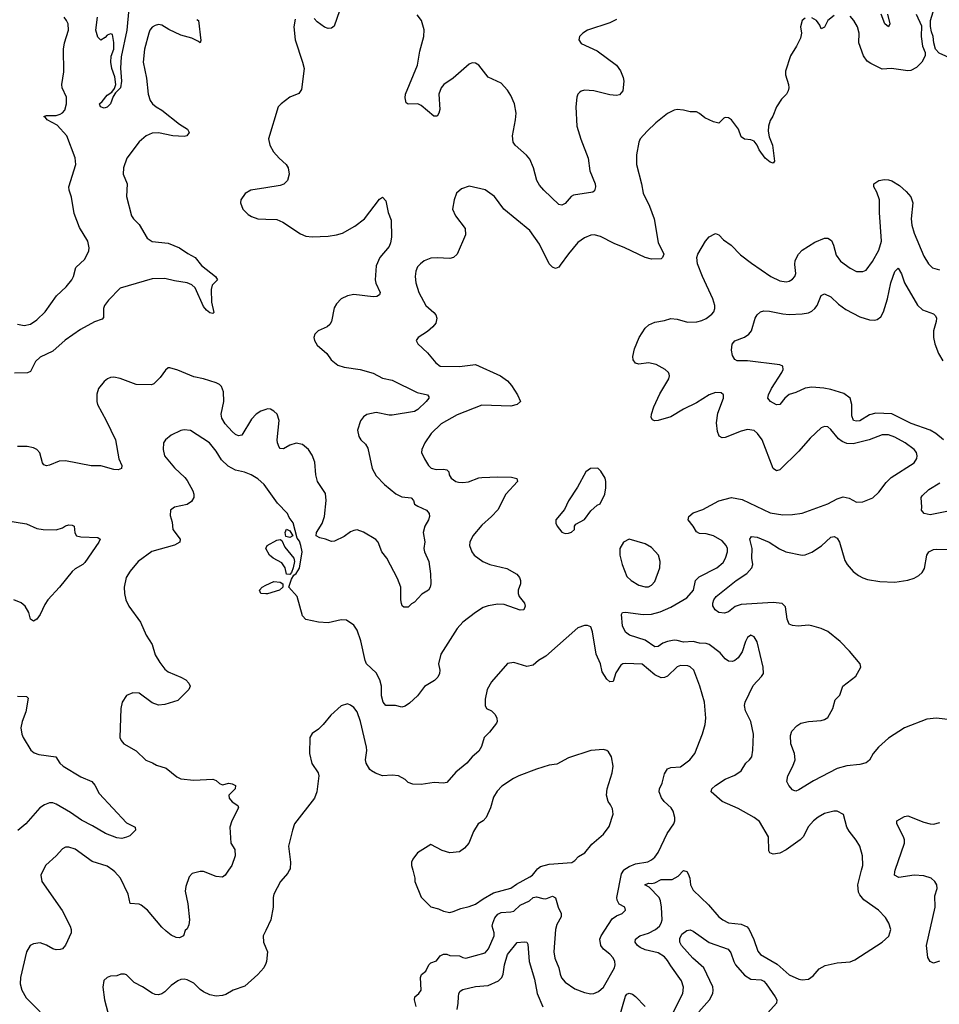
# Model space of a CAD drawing. Header units: inches. Extents: x 1843162 to 1959474, y 907081 to 1016326.
# Tile 331 of 656: x 1928463 to 1934207, y 939163 to 945315. Entities that reach past the tile are written whole.
import ezdxf

# ---------------------------------------------------------------- set-up
doc = ezdxf.new("R2010")
doc.units = ezdxf.units.IN
doc.header["$MEASUREMENT"] = 0
for name, color, linetype in [('B9923', 7, 'Continuous'), ('B9924', 7, 'Continuous'), ('B9933', 7, 'Continuous'), ('B9934', 7, 'Continuous')]:
    doc.layers.add(name, color=color, linetype=linetype)

msp = doc.modelspace()

# ---------------------------------------------------------------- linework, layer by layer
at = {"layer": 'B9923', "color": 5}
for points, elevation in [([(1928610.4, 940000), (1928595.5, 939970), (1928601.3, 939930), (1928727.8, 939747.8), (1928778, 939650), (1928785.3, 939630), (1928784.9, 939610), (1928748.1, 939531.9), (1928730, 939509.6), (1928715.1, 939504.9), (1928690, 939503.6), (1928670, 939509.6), (1928630, 939533), (1928590, 939546.3), (1928550, 939540.5), (1928528.4, 939530), (1928505.8, 939490), (1928468.3, 939330), (1928466.4, 939290), (1928475.5, 939250), (1928503.1, 939203.1), (1928590, 939116.4)], 640), ([(1929766.7, 940000), (1929746, 939970), (1929730, 939957.2), (1929690, 939960.7), (1929610, 939991.8), (1929590, 939992.3), (1929539.8, 939980.2), (1929521.6, 939958.4), (1929500.4, 939899.6), (1929496.5, 939870), (1929513.4, 939790), (1929522.8, 939690), (1929520.4, 939659.6), (1929510, 939634), (1929496, 939624), (1929486, 939590), (1929461.4, 939578.6), (1929441, 939581), (1929410, 939594), (1929378.8, 939618.8), (1929350, 939644.5), (1929262, 939750), (1929221.4, 939781.4), (1929208.9, 939788.9), (1929153, 939793), (1929139.7, 939850), (1929092.4, 939950), (1929058, 939990), (1929044.8, 940000)], 640), ([(1930000, 939624.6), (1929983, 939590), (1929985.5, 939550), (1930000, 939515.6)], 660), ([(1930000, 939418.5), (1929988, 939390), (1929951.3, 939348.7), (1929870, 939276.9), (1929797.3, 939250), (1929750, 939223.5), (1929730, 939216.9), (1929690, 939213), (1929650, 939221.3), (1929610, 939241.3), (1929590, 939255.1), (1929550, 939294.8), (1929510, 939315.4), (1929490, 939319.7), (1929470, 939318.7), (1929450, 939309.6), (1929410, 939280.7), (1929370, 939240.7), (1929350, 939227.6), (1929330, 939222.4), (1929310, 939224.7), (1929290, 939233.3), (1929230, 939271.6), (1929178, 939298), (1929130, 939346.6), (1929118, 939350), (1929094, 939350), (1929070, 939340.9), (1929030, 939337.6), (1929010, 939329.5), (1928989.1, 939310.9), (1928982.4, 939270), (1928993, 939190), (1929040.3, 939010)], 660)]:
    msp.add_lwpolyline(points, dxfattribs=dict(at, elevation=elevation))
at = {"layer": 'B9924', "color": 5}
for points, elevation in [([(1929144.9, 945384.9), (1929131.6, 945250), (1929097, 945083), (1929092.1, 945012.1), (1929099.5, 944930), (1929092, 944890), (1929061.3, 944858.7), (1929046, 944834), (1929031.1, 944788.9), (1929010, 944767.3), (1928990, 944762), (1928968, 944770), (1928961.2, 944790), (1928977.2, 944802.7), (1929010, 944842.4), (1929038.3, 944861.7), (1929054.8, 944885.2), (1929063, 944910), (1929056.9, 944956.9), (1929038.7, 945010), (1929033, 945050), (1929034, 945086), (1929051.6, 945130), (1929051.9, 945171.9), (1929042, 945222), (1929030, 945226), (1929010, 945218), (1928996.9, 945203.1), (1928970, 945186), (1928950, 945206), (1928939, 945250), (1928949.6, 945330.4)], 560), ([(1929570, 945316.5), (1929579.5, 945310), (1929594.5, 945185.5), (1929590, 945169.7), (1929579.3, 945179.3), (1929538.8, 945198.8), (1929470, 945217.5), (1929394.2, 945254.2), (1929350, 945281.4), (1929330, 945285.4), (1929310, 945279.5), (1929290, 945268.4), (1929276.2, 945250), (1929268.5, 945230), (1929242.2, 945130), (1929234.2, 945050), (1929254.2, 944950), (1929264.5, 944850), (1929278.3, 944810), (1929291.7, 944790), (1929316, 944770), (1929350.1, 944750.1), (1929462, 944662), (1929511.8, 944630), (1929521.7, 944610), (1929506, 944590), (1929490, 944584.5), (1929419.3, 944590), (1929330, 944607.9), (1929290, 944605.2), (1929252.8, 944590), (1929208.3, 944551.7), (1929133, 944450), (1929111.5, 944390), (1929108.7, 944350), (1929133.5, 944290), (1929130.2, 944210), (1929162, 944090), (1929173.4, 944070), (1929210, 944035.3), (1929258.2, 943950), (1929290, 943929), (1929390, 943919.4), (1929461.1, 943890), (1929513.8, 943853.8), (1929559.5, 943830), (1929598.3, 943778.3), (1929686.4, 943710), (1929698, 943690), (1929665, 943655.1), (1929658.3, 943630), (1929660.3, 943550), (1929674.6, 943485.4), (1929670, 943479), (1929650, 943482.9), (1929630, 943500.9), (1929610, 943523.7), (1929559.2, 943639.2), (1929539, 943659), (1929510, 943671.5), (1929430, 943683.4), (1929370, 943698.7), (1929290, 943695.8), (1929090, 943636.4), (1929017.1, 943562.9), (1928992.6, 943530), (1928987, 943510), (1928986.1, 943453.9), (1928977.3, 943442.7), (1928930, 943428), (1928841.7, 943378.3), (1928747.5, 943312.5), (1928670, 943243.4), (1928590, 943206.6), (1928561.8, 943178.2), (1928530, 943116.3), (1928511.3, 943108.7), (1928430, 943106)], 580), ([(1928450, 943411.8), (1928490, 943403.8), (1928530, 943412.8), (1928570, 943440.2), (1928622.8, 943490), (1928693.8, 943590), (1928753.4, 943646.6), (1928787.8, 943690), (1928798.4, 943710), (1928812.6, 943767.4), (1928870, 943819.5), (1928894, 943870), (1928896.1, 943890), (1928888.7, 943930), (1928836.1, 944016.1), (1928803.1, 944103.1), (1928786, 944206), (1928770.9, 944250), (1928769.9, 944270), (1928813.8, 944410), (1928810, 944451.3), (1928757.1, 944590), (1928696.4, 944656.4), (1928634.7, 944690), (1928623.9, 944703.9), (1928612.7, 944710), (1928630, 944716.1), (1928690, 944716.6), (1928716.3, 944723.7), (1928730, 944732.3), (1928744.6, 944750), (1928756, 944790), (1928755.4, 944830), (1928729.2, 944889.2), (1928726.6, 944910), (1928738.3, 944990), (1928735.6, 945130), (1928742.8, 945170), (1928766.8, 945250), (1928765.2, 945290), (1928756.2, 945310), (1928739.8, 945330)], 580), ([(1930000, 944264.4), (1929906, 944250), (1929870.4, 944229.6), (1929844, 944190), (1929842, 944170), (1929857.3, 944130), (1929890, 944097.3), (1929910, 944084.9), (1929950.4, 944070.4), (1930000, 944068.6)], 620), ([(1930000, 942879.5), (1929970, 942869.8), (1929939.6, 942850), (1929910, 942818.9), (1929850, 942719.7), (1929830, 942713.8), (1929810, 942723.2), (1929790, 942741), (1929746.8, 942790), (1929725.5, 942825.5), (1929721.7, 942850), (1929738, 942930), (1929736.8, 942990), (1929723.2, 943023.2), (1929710, 943036.4), (1929690, 943046), (1929610, 943071), (1929550, 943083), (1929450, 943124.7), (1929401.1, 943138.9), (1929390, 943139.3), (1929374, 943126), (1929341.3, 943078.7), (1929299.9, 943040.1), (1929286.4, 943033.6), (1929190, 943034.5), (1929090, 943073.5), (1929050, 943080.5), (1929030, 943078.4), (1929011, 943070), (1928990, 943053.2), (1928954.8, 943010), (1928945.2, 942974.8), (1928944.9, 942930), (1928948.8, 942910), (1929003.2, 942810), (1929061, 942690), (1929082.3, 942570), (1929101.6, 942530), (1929099.1, 942510), (1929077.1, 942502.9), (1929050, 942503.9), (1928970, 942526.3), (1928910, 942528), (1928750, 942559.1), (1928710, 942556.9), (1928650, 942531.1), (1928630, 942527.8), (1928614.2, 942534.1), (1928605.3, 942545.3), (1928588.3, 942608.3), (1928570, 942629.6), (1928550, 942638.7), (1928510, 942647.6), (1928450, 942647)], 620), ([(1930000, 942395.6), (1929990, 942409.6), (1929950, 942445.1), (1929909.5, 942470), (1929867.2, 942487.2), (1929810, 942500.3), (1929764.6, 942524.6), (1929723.8, 942563.8), (1929690, 942618), (1929649.5, 942670), (1929530, 942747), (1929490, 942751.8), (1929470, 942747), (1929410, 942719.5), (1929373.4, 942690), (1929360.5, 942670), (1929358.4, 942630), (1929366.7, 942590), (1929430, 942515.5), (1929494.7, 942454.7), (1929510, 942434.8), (1929543.8, 942370), (1929550.4, 942350), (1929550.5, 942330), (1929536.1, 942303.9), (1929510, 942285.2), (1929430.9, 942269.1), (1929404.7, 942250), (1929403.6, 942216.4), (1929414.4, 942174.4), (1929418.8, 942130), (1929464.9, 942070), (1929464, 942050), (1929429.1, 942030.9), (1929288.3, 941991.7), (1929202.4, 941930), (1929152, 941870), (1929128.8, 941830), (1929116.5, 941770), (1929117.4, 941730), (1929126, 941690), (1929145.3, 941650), (1929216.9, 941550), (1929253.1, 941470), (1929290.3, 941410), (1929310, 941347.3), (1929338, 941298), (1929370, 941256.4), (1929390, 941239.5), (1929470, 941207.7), (1929501, 941190), (1929518.8, 941170), (1929527.3, 941150), (1929518.8, 941130), (1929450, 941061.2), (1929370, 941035.1), (1929330, 941032.3), (1929290, 941046.6), (1929210, 941106.6), (1929170, 941109.5), (1929130, 941092.3), (1929104, 941050), (1929094, 941010), (1929088.7, 940830), (1929096.4, 940810), (1929113, 940790), (1929190, 940746.4), (1929250, 940688), (1929292.4, 940672.4), (1929317.5, 940657.5), (1929377.3, 940637.3), (1929444.8, 940584.8), (1929470, 940571.8), (1929550, 940562.3), (1929670, 940568.9), (1929690, 940560.3), (1929710, 940542.4), (1929730, 940534.4), (1929770, 940544), (1929790, 940541.1), (1929810.3, 940530.3), (1929808.5, 940510), (1929769, 940470), (1929772, 940450), (1929790, 940428.5), (1929824.9, 940404.9), (1929830.3, 940390.3), (1929788.9, 940310), (1929775.8, 940270), (1929780.7, 940170), (1929807.7, 940130), (1929808.2, 940090), (1929787.3, 940030), (1929766.7, 940000)], 640), ([(1928310, 942195.8), (1928505.5, 942165.5), (1928570, 942134.9), (1928610, 942128.4), (1928690, 942126.4), (1928730, 942140.4), (1928750, 942152.4), (1928770, 942158.4), (1928790, 942157.1), (1928802.8, 942150), (1928808.2, 942108.2), (1928818, 942090), (1928844.4, 942084.4), (1928950, 942080.4), (1928964.9, 942070), (1928958, 942050), (1928870, 941923.5), (1928856.5, 941910), (1928810, 941883.6), (1928790, 941866.5), (1928711.1, 941768.9), (1928637.7, 941690), (1928618.9, 941661.1), (1928590, 941598), (1928570.8, 941569.2), (1928550, 941556.3), (1928530, 941569.4), (1928520.3, 941610), (1928497.7, 941650), (1928471.1, 941671.1), (1928427, 941690)], 620), ([(1930000, 941728), (1929969.2, 941730), (1929961.6, 941750), (1929977, 941770), (1930000, 941781)], 640), ([(1928448.9, 941088.9), (1928505.5, 941085.5), (1928515.1, 941075.1), (1928501.1, 940990), (1928478.7, 940930), (1928470.3, 940890), (1928476, 940850), (1928484.6, 940830), (1928531.5, 940751.5), (1928554.1, 940734.1), (1928583.2, 940723.2), (1928688.9, 940708.9), (1928714.4, 940670), (1928734.9, 940650), (1928844.6, 940584.6), (1928913.8, 940553.8), (1928931.6, 940531.6), (1928959.3, 940479.3), (1929130, 940296.3), (1929184.7, 940270), (1929186.8, 940250), (1929150, 940216.2), (1929130, 940207.3), (1929100.4, 940199.6), (1929070, 940202), (1928998, 940230), (1928918.5, 940278.5), (1928850, 940312.5), (1928781.2, 940361.2), (1928690, 940413.4), (1928670, 940421), (1928650, 940421.4), (1928617, 940410), (1928589.2, 940390), (1928502, 940290), (1928451.5, 940248.5)], 620), ([(1929044.8, 940000), (1929010, 940026.4), (1928916, 940056), (1928810, 940132.3), (1928770, 940145.2), (1928750, 940144), (1928730, 940134), (1928690.8, 940090), (1928626.9, 940033.1), (1928610.4, 940000)], 640)]:
    msp.add_lwpolyline(points, dxfattribs=dict(at, elevation=elevation))
at = {"layer": 'B9933', "color": 5}
for points, elevation in [([(1930146.5, 940000), (1930136.9, 939983.1), (1930092.7, 939930), (1930050.4, 939850), (1930046, 939830), (1930047, 939770), (1930032.2, 939690), (1930000, 939624.6)], 660), ([(1930918.4, 940000), (1930931, 939950), (1930931, 939930), (1930971.1, 939831.1), (1931031.1, 939771.1), (1931079.8, 939759.8), (1931110, 939744.7), (1931150, 939736), (1931170, 939742.8), (1931218, 939762), (1931270, 939773.4), (1931310, 939788), (1931357.6, 939822.4), (1931421.8, 939858.2), (1931530, 939889.1), (1931566, 939914), (1931650, 939958.3), (1931666, 939970), (1931690, 940000)], 680), ([(1930939.7, 939150), (1930929.5, 939190.5), (1930932, 939210), (1930955.1, 939230), (1930969.6, 939250), (1930965.4, 939330), (1930972.1, 939347.9), (1930998.9, 939370), (1931018.7, 939410), (1931030, 939422.7), (1931065.6, 939434.4), (1931090, 939466.5), (1931110, 939476.6), (1931130, 939475.9), (1931150, 939468.4), (1931210, 939466.2), (1931230, 939454.9), (1931250, 939451.4), (1931370, 939485.1), (1931390.5, 939510), (1931426.5, 939590), (1931426.2, 939610), (1931414.6, 939650), (1931417.5, 939670), (1931430, 939702.6), (1931450, 939726.1), (1931470, 939736.4), (1931530, 939739.8), (1931550, 939745.6), (1931590, 939782.7), (1931647.2, 939810), (1931670, 939831), (1931690, 939835.1), (1931730, 939823.5), (1931750, 939822.5), (1931790, 939839.4), (1931810, 939828.4), (1931826.2, 939770), (1931845.7, 939730), (1931844.2, 939710), (1931818.6, 939661.4), (1931810.2, 939630), (1931800.2, 939490), (1931806.4, 939450), (1931831.1, 939391.1), (1931837.8, 939350), (1931847.4, 939327.4), (1931870, 939301.6), (1931930, 939260.3), (1931990, 939236), (1932030, 939228.9), (1932050, 939230.3), (1932078.2, 939241.8), (1932109.8, 939270.2), (1932178.7, 939390), (1932183, 939410), (1932180.5, 939430), (1932170, 939454), (1932150, 939476.3), (1932110, 939507.8), (1932092.4, 939530), (1932086, 939570), (1932094.2, 939590), (1932164.1, 939695.9), (1932190, 939715.3), (1932225.2, 939730), (1932246.6, 939750), (1932243.7, 939770), (1932207.4, 939787.4), (1932194, 939814), (1932192.9, 939830), (1932222.5, 939977.5), (1932235.7, 940000)], 660), ([(1932533.3, 939090), (1932604, 939230), (1932609.7, 939270), (1932596.9, 939310), (1932530, 939402.4), (1932510, 939437.4), (1932490, 939459.8), (1932450, 939483.5), (1932370, 939503.2), (1932338.4, 939518.4), (1932322, 939530), (1932307.6, 939550), (1932308.4, 939570), (1932336.2, 939590), (1932390, 939607.6), (1932435, 939630), (1932459, 939650), (1932470.6, 939670), (1932475, 939690), (1932472.2, 939770), (1932465, 939810), (1932456.2, 939830), (1932395.5, 939895.5), (1932367.2, 939910), (1932390, 939918.9), (1932410, 939916.9), (1932430, 939921), (1932470, 939941.5), (1932538, 939942), (1932575.9, 939964.1), (1932610, 939998), (1932630, 939993), (1932638.2, 939978.2), (1932648.3, 939950), (1932652.3, 939910), (1932670, 939875.3), (1932765.1, 939785.1), (1932830.1, 939710.1), (1932855.3, 939690), (1932890, 939672.2), (1932970, 939664.2), (1933006.6, 939646.6), (1933019.7, 939630), (1933048, 939568), (1933074.3, 939494.3), (1933090, 939473.4), (1933193.8, 939413.8), (1933270, 939347), (1933330, 939319.3), (1933350, 939314.9), (1933390, 939319.1), (1933418.6, 939341.4), (1933456.4, 939383.6), (1933494.2, 939405.9), (1933570, 939422.4), (1933650, 939428), (1933680.1, 939439.9), (1933850, 939550.7), (1933891.4, 939588.6), (1933903.7, 939630), (1933891.8, 939670), (1933870, 939706), (1933826.6, 939750), (1933735.4, 939815.4), (1933710, 939847.6), (1933703.2, 939863.2), (1933697.2, 939910), (1933721.5, 940000)], 640), ([(1934208.8, 939431.2), (1934170, 939420.7), (1934150, 939429.4), (1934135.7, 939455.7), (1934126.6, 939530), (1934180.3, 939770), (1934179.7, 939840.3), (1934193.5, 939886.5), (1934191.1, 939910), (1934179.7, 939930), (1934155.6, 939950), (1934110, 939966.2), (1934050, 939969.8), (1933954.3, 939954.3), (1933927.1, 939970), (1933928.9, 939990), (1933932.2, 940000)], 620), ([(1932704.2, 939115.8), (1932771, 939190), (1932792.1, 939230), (1932795.2, 939250), (1932792.1, 939272.1), (1932735.2, 939390), (1932667.7, 939450), (1932596.1, 939530), (1932586.4, 939550), (1932586.4, 939573.6), (1932598.9, 939601.1), (1932630, 939623.7), (1932650, 939627.2), (1932670, 939619.5), (1932769, 939549), (1932888, 939508), (1932905.2, 939485.2), (1932923.5, 939430), (1932935, 939410), (1932990, 939345), (1933030, 939319), (1933094.6, 939314.6), (1933110, 939307.9), (1933125.6, 939290), (1933181.7, 939210), (1933191.6, 939190), (1933190.2, 939170), (1933135, 939110)], 620), ([(1930000, 939515.6), (1930010.8, 939490), (1930004.9, 939430), (1930000, 939418.5)], 660), ([(1931195.4, 939130), (1931202.6, 939170), (1931203.5, 939210), (1931206.6, 939230), (1931215.1, 939244.9), (1931230, 939254.9), (1931310, 939273.5), (1931390, 939279.8), (1931452.7, 939310), (1931473.8, 939330), (1931483.4, 939350), (1931490.6, 939409.4), (1931510, 939473), (1931570, 939548.5), (1931613.4, 939553.4), (1931630, 939550.3), (1931637.5, 939537.5), (1931645, 939430), (1931679.4, 939319.4), (1931695.8, 939230), (1931730, 939147)], 640), ([(1932210, 939084.9), (1932245.9, 939214.1), (1932254.7, 939225.3), (1932270, 939232.1), (1932290, 939226.4), (1932310, 939211.2), (1932370, 939148.4)], 640)]:
    msp.add_lwpolyline(points, dxfattribs=dict(at, elevation=elevation))
at = {"layer": 'B9934', "color": 5}
for points, elevation in [([(1930459.7, 945370), (1930426.4, 945273.6), (1930410, 945261.1), (1930390, 945260.4), (1930367.4, 945267.4), (1930320.6, 945300.6), (1930301.7, 945321.7)], 620), ([(1934062.4, 945350), (1934096.3, 945276.3), (1934094, 945210), (1934102.8, 945150), (1934118, 945110), (1934118, 945090), (1934098, 945050), (1934064.4, 945015.6), (1934030, 944998), (1934010, 944996.2), (1933908.9, 945008.9), (1933850, 945006.6), (1933780.1, 945040.1), (1933756.7, 945056.7), (1933732.6, 945090), (1933705.4, 945170), (1933706.2, 945230), (1933696.9, 945270), (1933673, 945310), (1933650, 945336.9)], 640), ([(1933883.7, 945350), (1933897.4, 945290), (1933890, 945269.3), (1933866.2, 945290), (1933844.2, 945350)], 620), ([(1934290, 945067.8), (1934205.6, 945105.6), (1934184, 945130), (1934172.7, 945170), (1934169.2, 945210), (1934158, 945238), (1934151.9, 945271.9), (1934152, 945310), (1934177, 945390)], 640), ([(1933370, 945324), (1933350.7, 945309.3), (1933340.7, 945270), (1933346.8, 945230), (1933339.8, 945200.2), (1933316, 945150), (1933278, 945090), (1933247.1, 944992.9), (1933247.3, 944970), (1933265.5, 944910), (1933268, 944890), (1933263.8, 944870), (1933252.7, 944850), (1933221.2, 944818.8), (1933189.3, 944770.7), (1933167.3, 944712.7), (1933150, 944684), (1933139.3, 944650), (1933137.5, 944617.5), (1933143.4, 944583.4), (1933166, 944530), (1933178, 944430), (1933170, 944418), (1933150, 944424), (1933119, 944450), (1933081.5, 944501.5), (1933069, 944530), (1933050, 944555.3), (1933030, 944564), (1932990, 944569), (1932970, 944582), (1932952.3, 944630), (1932910, 944689.6), (1932890, 944702.6), (1932870, 944704.2), (1932860.3, 944699.8), (1932830, 944669), (1932796.5, 944676.5), (1932742, 944702), (1932710, 944728.7), (1932690, 944739), (1932650, 944739.3), (1932609.4, 944749.4), (1932570, 944752.7), (1932550, 944749.2), (1932510, 944729.2), (1932436, 944670), (1932381.7, 944618.3), (1932338.8, 944570), (1932330.7, 944550), (1932315.5, 944470), (1932315.5, 944410), (1932346.7, 944290), (1932357.6, 944230), (1932397.6, 944150), (1932425.3, 944070), (1932450, 943922), (1932486.8, 943850), (1932478.8, 943830), (1932470, 943821.2), (1932410, 943819.5), (1932370, 943829.6), (1932243.7, 943890), (1932176, 943916), (1932090, 943959.7), (1932050.4, 943969.6), (1932030, 943967.8), (1931990, 943952.8), (1931950, 943922.4), (1931890, 943851.5), (1931839.8, 943780.2), (1931830, 943769.6), (1931810, 943759.7), (1931790, 943767.6), (1931769.8, 943789.8), (1931710, 943912.3), (1931650, 943998), (1931487, 944130), (1931429.6, 944209.6), (1931370, 944252.7), (1931270, 944274), (1931222, 944258), (1931191.3, 944230), (1931176, 944190), (1931167.3, 944130), (1931185.5, 944090), (1931244.4, 944010), (1931248.2, 943970), (1931194.9, 943850), (1931171.6, 943828.4), (1931150, 943822), (1931070, 943827.1), (1931030, 943824), (1930990, 943807.6), (1930965.5, 943790), (1930948.2, 943770), (1930937.3, 943742.7), (1930932.4, 943710), (1930937, 943670), (1930955.3, 943610), (1931000.4, 943530), (1931050, 943484.9), (1931061.6, 943470), (1931068.4, 943450), (1931061.4, 943418.6), (1931044.5, 943395.5), (1931010, 943365.6), (1930951, 943330), (1930938.8, 943310), (1930950.8, 943290), (1931010, 943233.4), (1931063, 943170), (1931090, 943150.4), (1931210, 943148), (1931310, 943160.3), (1931465.5, 943090), (1931510, 943057.6), (1931534.4, 943030), (1931572.7, 942970), (1931590.5, 942930), (1931570.2, 942909.8), (1931530, 942900.4), (1931350, 942906.4), (1931194.8, 942845.2), (1931096.4, 942790), (1931032.4, 942730), (1930992.7, 942670), (1930975.5, 942630), (1930973.4, 942610), (1930990.5, 942570), (1931015.5, 942530), (1931032.9, 942512.9), (1931063.7, 942503.7), (1931110, 942505.5), (1931130, 942502), (1931143.1, 942490), (1931145.3, 942470), (1931158, 942450), (1931187.7, 942430), (1931204.8, 942424.8), (1931230, 942422.4), (1931266.8, 942426.8), (1931330, 942451.5), (1931350, 942453.7), (1931450, 942459), (1931535.5, 942455.5), (1931568.1, 942448.1), (1931573, 942430), (1931499.6, 942350), (1931448.6, 942251.4), (1931410.3, 942210), (1931350, 942156.4), (1931293.7, 942090), (1931273.7, 942050), (1931272.2, 942030), (1931286.4, 941990), (1931302.4, 941970), (1931355.5, 941930), (1931398.8, 941910), (1931506.6, 941886.6), (1931568.4, 941850), (1931584.9, 941830), (1931592, 941810), (1931592, 941790), (1931576.4, 941750), (1931575.8, 941730), (1931583.7, 941710), (1931615.6, 941670), (1931620.3, 941650), (1931611.5, 941628.5), (1931590, 941625.7), (1931490, 941660.8), (1931450, 941662), (1931390, 941653.3), (1931358.9, 941641.1), (1931310, 941611.3), (1931230.4, 941550), (1931195.3, 941510), (1931094, 941350), (1931078.7, 941290), (1931087.2, 941250), (1931085.7, 941230), (1931074.2, 941205.8), (1931054.6, 941185.4), (1930991.7, 941148.3), (1930947.3, 941090), (1930896.7, 941043.3), (1930870, 941024.6), (1930850, 941019), (1930810, 941029.8), (1930750, 941029.8), (1930732.6, 941050), (1930723.5, 941090), (1930723.5, 941150), (1930713.1, 941190), (1930690, 941232.8), (1930629.8, 941290), (1930620.9, 941310), (1930593.6, 941433.6), (1930570, 941501.2), (1930550, 941532.3), (1930503.9, 941563.9), (1930470, 941564.7), (1930390, 941546), (1930330, 941549.7), (1930250, 941566.6), (1930230, 941589), (1930196.2, 941710), (1930144, 941770), (1930160.9, 941819.1), (1930175.5, 941844.5), (1930190, 941854), (1930210, 941887.3), (1930226.3, 941990), (1930219, 942030), (1930210, 942055.8), (1930195.3, 942075.3), (1930170.7, 942170.7), (1930145.4, 942205.4), (1930136, 942230), (1930073.3, 942293.3), (1930000, 942395.6)], 640), ([(1930182.8, 945317.3), (1930174.9, 945270), (1930182.8, 945190), (1930230.4, 945050), (1930239.3, 945010), (1930222.3, 944877.7), (1930206.6, 944853.4), (1930149.3, 944830.7), (1930095.8, 944790), (1930078, 944770), (1930016.5, 944570), (1930025.3, 944530), (1930047.9, 944490), (1930083.2, 944450), (1930128.1, 944410), (1930140.2, 944390), (1930145.6, 944350), (1930135.4, 944310), (1930112.9, 944287.1), (1930090, 944278.2), (1930000, 944264.4)], 620), ([(1932190, 945316), (1932150, 945295.8), (1932010.5, 945250), (1931980.4, 945230), (1931960.4, 945210), (1931954.9, 945190), (1931970, 945166), (1932070, 945120.3), (1932190.3, 945030), (1932215.9, 944995.9), (1932232.9, 944952.9), (1932236.9, 944930), (1932230.2, 944869.8), (1932210, 944845.7), (1932190, 944842), (1932150, 944845.8), (1932050, 944871.3), (1931990, 944874.6), (1931971, 944869), (1931960, 944860), (1931950.2, 944849.8), (1931943.2, 944830), (1931936.9, 944770), (1931943.5, 944650), (1931967.4, 944567.4), (1932014, 944450), (1932024.6, 944370), (1932056.5, 944290), (1932059.3, 944270), (1932053.7, 944246.3), (1932042.8, 944237.2), (1931922.2, 944217.8), (1931908.4, 944210), (1931870, 944167), (1931850, 944156.2), (1931830, 944160.7), (1931737.4, 944250), (1931710, 944281.6), (1931693.5, 944310), (1931672.1, 944390), (1931650, 944442.9), (1931629, 944469), (1931556.9, 944530), (1931545.4, 944550), (1931542, 944590), (1931560.8, 944690), (1931563.8, 944730), (1931554, 944790), (1931530, 944842), (1931510, 944874), (1931470, 944918.4), (1931390, 944955.1), (1931330, 945029.7), (1931310, 945043.5), (1931290, 945045.4), (1931270, 945036.9), (1931169.5, 944950.5), (1931112.9, 944910), (1931096.2, 944890), (1931080.6, 944850), (1931087, 944753), (1931081.1, 944730), (1931070, 944712), (1931050, 944711.5), (1930970, 944779.3), (1930950, 944788.8), (1930890, 944786.2), (1930876.2, 944796.2), (1930870, 944826), (1930873.3, 944850), (1930947.4, 945030), (1930962.6, 945117.4), (1930987.8, 945210), (1930988.5, 945251.5), (1930973.3, 945310), (1930945.5, 945345.5)], 620), ([(1933550, 945340.9), (1933511, 945310), (1933490, 945268), (1933470, 945258), (1933461.2, 945281.2), (1933439, 945310), (1933410, 945326)], 640), ([(1933721.5, 940000), (1933729.6, 940030), (1933727.3, 940090), (1933709.6, 940150), (1933688.2, 940188.2), (1933643.8, 940243.8), (1933629.5, 940270), (1933609.2, 940349.2), (1933570, 940368.7), (1933549, 940369), (1933490, 940354), (1933450, 940331.8), (1933421.6, 940310), (1933390, 940274), (1933356.9, 940210), (1933338.3, 940190), (1933250, 940127.7), (1933210, 940107.6), (1933170, 940100.5), (1933148.4, 940108.5), (1933142, 940122), (1933139.7, 940210), (1933084.7, 940304.8), (1933050.9, 940330.9), (1932950, 940386.9), (1932851.6, 940430), (1932782.7, 940490), (1932786.6, 940510), (1932809.5, 940530), (1932870, 940570.3), (1932930, 940594.9), (1932970, 940621.7), (1932998.9, 940670), (1933022.4, 940690), (1933036.3, 940710), (1933042.6, 940750), (1933045.7, 940850), (1933029.7, 940930), (1932997.3, 940997.3), (1932989.7, 941030), (1932994.2, 941050), (1933044.5, 941155.5), (1933097.2, 941210), (1933109.4, 941230.6), (1933106.6, 941270), (1933070, 941428), (1933050, 941459), (1933030, 941469), (1933010, 941454), (1932997.3, 941430), (1932975.6, 941364.4), (1932951.6, 941328.5), (1932930, 941311.3), (1932914.7, 941305.3), (1932890, 941306), (1932870, 941322), (1932839, 941359), (1932770, 941411.4), (1932750, 941417.9), (1932710, 941420.2), (1932670, 941428.7), (1932610, 941424.9), (1932570, 941436.2), (1932550, 941437.3), (1932509.6, 941430.4), (1932480.9, 941419.1), (1932450, 941397.6), (1932430, 941396.8), (1932370, 941438.2), (1932272.7, 941470), (1932247.7, 941487.7), (1932227.6, 941527.6), (1932221.7, 941598.3), (1932228.2, 941611.8), (1932247.2, 941612.7), (1932357.6, 941597.6), (1932410, 941599.8), (1932464.3, 941615.7), (1932530, 941643.5), (1932630, 941703.2), (1932672.2, 941750), (1932683.7, 941810), (1932707.1, 941832.9), (1932818, 941890), (1932856.7, 941923.3), (1932871.9, 941950), (1932883.5, 941990), (1932883.1, 942010), (1932876.4, 942030), (1932850, 942058.8), (1932796.9, 942090), (1932750, 942102.6), (1932710, 942103.7), (1932690, 942114.8), (1932669.9, 942149.9), (1932638.9, 942190), (1932642.7, 942210), (1932670, 942233.6), (1932730, 942254.6), (1932830.7, 942309.3), (1932910, 942330.2), (1932976.5, 942316.5), (1933150, 942233.4), (1933230, 942220.3), (1933290, 942222.4), (1933350.6, 942230.6), (1933510, 942289), (1933570, 942321.3), (1933607.2, 942332.8), (1933644.6, 942324.6), (1933690, 942299.5), (1933730, 942303), (1933792.7, 942327.3), (1933830, 942362), (1933876.1, 942423.9), (1933905.5, 942454.5), (1934050, 942546), (1934066.5, 942573.5), (1934069.6, 942590), (1934064.2, 942610), (1934049.6, 942630), (1933993.6, 942670), (1933930, 942707.1), (1933890, 942721), (1933850, 942721.7), (1933769.3, 942690.7), (1933670, 942664), (1933630, 942666), (1933599.3, 942679.3), (1933576.6, 942696.6), (1933530, 942754), (1933510, 942771.6), (1933490, 942774), (1933470, 942763.7), (1933399.7, 942700.3), (1933330, 942618.4), (1933210, 942502), (1933190, 942496), (1933169.8, 942509.8), (1933100.4, 942690), (1933071.3, 942730), (1933050, 942747.1), (1933010, 942754.4), (1932970, 942743.8), (1932870, 942705.1), (1932850, 942703.1), (1932832.3, 942712.3), (1932821.8, 942741.8), (1932815.8, 942795.8), (1932823.8, 942856.2), (1932858.7, 942950), (1932858.4, 942970), (1932843.9, 942983.9), (1932810, 942986.3), (1932770, 942971.1), (1932690, 942921.5), (1932610, 942881.5), (1932530, 942833.3), (1932450, 942809.7), (1932428.3, 942808.3), (1932415.3, 942815.3), (1932408, 942830), (1932409.7, 942849.7), (1932423.3, 942896.7), (1932462.2, 942977.8), (1932517.4, 943070), (1932522.4, 943090), (1932519.7, 943099.7), (1932516.2, 943110), (1932495.1, 943130), (1932439.5, 943159.5), (1932390, 943171.1), (1932330, 943163.5), (1932310, 943169.6), (1932295.1, 943190), (1932292.6, 943210), (1932302.6, 943257.4), (1932332.6, 943330), (1932370, 943388.2), (1932392, 943408), (1932430, 943424.2), (1932490, 943434.9), (1932530, 943447.2), (1932570, 943444), (1932634.6, 943425.4), (1932693.3, 943426.7), (1932724.6, 943435.4), (1932750, 943448.5), (1932786, 943474), (1932798.7, 943490), (1932805.1, 943510), (1932804.4, 943530), (1932793.1, 943570), (1932728.2, 943710), (1932697.6, 943790), (1932691.6, 943830), (1932698.4, 943850), (1932746.6, 943930), (1932770, 943957.3), (1932803.9, 943976.1), (1932810, 943978), (1932830, 943970.5), (1932859, 943939), (1932906.4, 943906.4), (1932965.5, 943845.5), (1933034.3, 943794.3), (1933155.5, 943710), (1933210, 943682.3), (1933250, 943676.5), (1933270, 943681.1), (1933290, 943692.7), (1933304.2, 943710), (1933310.8, 943729.2), (1933304.7, 943784.7), (1933306.8, 943810), (1933327.4, 943850), (1933350, 943873.8), (1933430, 943925.5), (1933490, 943950.2), (1933510, 943948.8), (1933534.3, 943934.3), (1933547, 943907), (1933562.7, 943842.7), (1933590, 943806.7), (1933650, 943763.1), (1933690, 943740.5), (1933730, 943740.5), (1933750, 943750.6), (1933790, 943803.8), (1933830, 943875.3), (1933846.4, 943930), (1933832.6, 944110), (1933833.3, 944190), (1933816.9, 944236.9), (1933798, 944270), (1933797.2, 944290), (1933830, 944310.4), (1933864.4, 944315.6), (1933890, 944313.7), (1933910, 944308.5), (1933957.8, 944277.8), (1934000.7, 944240.7), (1934028.9, 944208.9), (1934042, 944170), (1934031.5, 944070), (1934035.5, 944030), (1934050, 943980.5), (1934110, 943836.3), (1934138.7, 943790), (1934165.4, 943765.4), (1934207.6, 943752.4)], 640), ([(1930000, 944068.6), (1930070, 944066), (1930105.5, 944050), (1930216.4, 943976.4), (1930250, 943962.7), (1930290, 943957.6), (1930390, 943961.8), (1930442.7, 943970), (1930478.3, 943981.7), (1930555.4, 944024.6), (1930616.4, 944070), (1930710, 944194.4), (1930730, 944205.5), (1930750, 944182.8), (1930765.2, 944110), (1930782.3, 944062.3), (1930784.8, 943955.2), (1930779.5, 943920.5), (1930770, 943896.8), (1930712.9, 943830), (1930690, 943776), (1930682.7, 943690), (1930688.3, 943668.3), (1930715.3, 943610), (1930710, 943596), (1930694.2, 943585.8), (1930670, 943582.9), (1930550, 943597.6), (1930510.8, 943590), (1930470.6, 943570), (1930441.1, 943538.9), (1930426.4, 943513.6), (1930410.4, 943430), (1930400.5, 943410), (1930383.8, 943396.2), (1930326.7, 943370), (1930306, 943350), (1930299.6, 943330), (1930304, 943310), (1930322, 943282), (1930382, 943230), (1930408.8, 943190), (1930450, 943156), (1930490, 943143.2), (1930590, 943128.2), (1930670, 943106.1), (1930730, 943075.4), (1930790, 943061.8), (1930945.1, 942985.1), (1931011, 942970), (1931018, 942958), (1931019.3, 942950), (1931002.6, 942930), (1930950, 942879), (1930930, 942866.1), (1930790, 942844.1), (1930770, 942844.1), (1930690, 942859.5), (1930631.6, 942848.4), (1930610, 942833.3), (1930590.7, 942809.3), (1930573.6, 942750), (1930580.5, 942710), (1930593.2, 942690), (1930622.2, 942662.2), (1930637.7, 942637.7), (1930664.2, 942510), (1930690, 942464), (1930741.5, 942410), (1930811.8, 942351.8), (1930850, 942333.8), (1930907.3, 942327.3), (1930922, 942310), (1930930, 942288.4), (1930950, 942274.3), (1931004, 942250), (1931020.5, 942230), (1931023, 942210), (1931016.3, 942190), (1930992.7, 942150), (1930983.8, 942110), (1930993.2, 942053.2), (1930987.7, 942010), (1930991.8, 941990), (1931017.8, 941930), (1931028.5, 941851.5), (1931030.6, 941790), (1931027.7, 941770), (1931016.3, 941750), (1930974.9, 941725.1), (1930930, 941675.1), (1930910, 941664.5), (1930890, 941645.1), (1930863.3, 941643.3), (1930852, 941652), (1930847.2, 941667.3), (1930843.5, 941690), (1930844.4, 941770), (1930823.3, 941823.3), (1930756.8, 941950), (1930725.7, 941990), (1930701.2, 942050), (1930686.4, 942066.4), (1930610, 942112.3), (1930570, 942126.5), (1930550, 942124), (1930530, 942114), (1930490, 942085), (1930430, 942056.4), (1930410, 942055.1), (1930374, 942070), (1930338, 942078), (1930315.1, 942090), (1930317.4, 942110), (1930353.2, 942166.8), (1930366.6, 942210), (1930377.1, 942310), (1930373.8, 942353.8), (1930322.9, 942430), (1930312.6, 942470), (1930306.6, 942550), (1930290, 942594.7), (1930267.6, 942630), (1930230, 942659.8), (1930190, 942668.2), (1930150, 942656.2), (1930110, 942633.1), (1930090, 942635.8), (1930084.2, 942644.2), (1930074.2, 942670), (1930072.1, 942690), (1930083.4, 942810), (1930070.8, 942850), (1930050, 942869.7), (1930030, 942880.4), (1930010, 942882.7), (1930000, 942879.5)], 620), ([(1934233.8, 942690), (1934185.8, 942730), (1934150, 942750.3), (1934030.9, 942790.9), (1933911.1, 942851.1), (1933810, 942857.3), (1933770, 942845), (1933710, 942809.2), (1933690, 942805.5), (1933670.8, 942810.8), (1933660.5, 942840.5), (1933660.8, 942910), (1933649.2, 942949.2), (1933610, 942979.3), (1933530, 943004.8), (1933486.6, 943013.4), (1933410, 943019.8), (1933370, 943012.7), (1933310, 942985.1), (1933270, 942973.6), (1933241.3, 942950), (1933210, 942909.5), (1933190, 942908.2), (1933152.3, 942930), (1933137, 942950), (1933140.5, 942970), (1933158.5, 943010), (1933224.1, 943110), (1933232.1, 943130), (1933230.5, 943150.5), (1933210, 943159.1), (1933010, 943182.3), (1932944.3, 943184.3), (1932930, 943191.4), (1932915.6, 943215.6), (1932908.7, 943250), (1932912.6, 943287.4), (1932930, 943307.9), (1932989.8, 943330.2), (1933017.6, 943350), (1933033, 943370), (1933057.6, 943450), (1933070, 943470.7), (1933089.7, 943490.3), (1933110, 943496), (1933145.5, 943494.5), (1933230, 943476.2), (1933270, 943472.1), (1933350, 943476.5), (1933390, 943483.8), (1933410, 943493.4), (1933429.9, 943510.1), (1933443.8, 943530), (1933470, 943590.8), (1933490, 943601.6), (1933530, 943582.3), (1933577.7, 943537.7), (1933623.5, 943503.5), (1933710, 943458), (1933770, 943438.5), (1933802.8, 943437.2), (1933818.7, 943441.3), (1933841.2, 943458.8), (1933859.3, 943490), (1933884.2, 943570), (1933903.4, 943670), (1933930, 943740.7), (1933950, 943762), (1933970, 943727.7), (1933990.2, 943670), (1934071.6, 943531.6), (1934102.7, 943502.7), (1934170, 943476.5), (1934184.2, 943464.2), (1934188.9, 943450), (1934187.1, 943430), (1934170.2, 943370), (1934170.2, 943329.8), (1934179.3, 943290), (1934201.1, 943230), (1934230, 943182.6)], 620), ([(1934263.6, 942243.6), (1934150, 942221.1), (1934111.5, 942230), (1934094.8, 942250), (1934098.2, 942270), (1934094.5, 942330), (1934100.5, 942339.5), (1934140.6, 942379.4), (1934210, 942421.6)], 620), ([(1934330, 940933.6), (1934190.3, 940949.8), (1934130, 940945.3), (1933990, 940890.8), (1933890, 940826.5), (1933826.7, 940770), (1933794.7, 940730), (1933771.4, 940688.6), (1933750, 940670.8), (1933710, 940661), (1933630, 940653.2), (1933570, 940637), (1933421.3, 940558.7), (1933330, 940502), (1933310, 940494.5), (1933298.4, 940498.4), (1933290, 940502.7), (1933267.3, 940530), (1933254.9, 940554.9), (1933261.3, 940590), (1933292.8, 940650), (1933306, 940690), (1933303.1, 940730), (1933279.3, 940790), (1933278.3, 940841.7), (1933285.2, 940870), (1933316.6, 940903.4), (1933341.7, 940918.3), (1933390, 940928.9), (1933470, 940935.3), (1933490, 940942), (1933510, 940955.5), (1933542.4, 941010), (1933555.8, 941064.2), (1933586.5, 941093.5), (1933603.7, 941150), (1933686, 941214), (1933716, 941270), (1933713.2, 941290), (1933646, 941370), (1933588.2, 941430), (1933510, 941491.6), (1933470, 941511.2), (1933410, 941527.7), (1933390, 941530.9), (1933324.8, 941524.8), (1933289.8, 941529.8), (1933270, 941538.7), (1933256.5, 941570), (1933247.2, 941647.2), (1933226.2, 941666.2), (1933170, 941672.8), (1932970, 941661.7), (1932931.2, 941648.8), (1932890, 941615.1), (1932866.2, 941606.2), (1932829, 941610), (1932807.6, 941627.6), (1932791.7, 941651.7), (1932791.5, 941670), (1932798.3, 941690), (1932813, 941710), (1932938.8, 941810), (1933005.1, 941854.9), (1933036.8, 941890), (1933041.5, 941910), (1933036.8, 941950), (1933039.1, 942010), (1933022.6, 942070), (1933033.6, 942086.4), (1933070, 942081.2), (1933145.3, 942050), (1933208, 942008.1), (1933249, 941989), (1933350, 941968.6), (1933370, 941970.2), (1933410, 941987.6), (1933472, 942028), (1933530, 942081.8), (1933550, 942086.5), (1933570, 942075.3), (1933582.8, 942050), (1933616.4, 941936.4), (1933631.8, 941910), (1933670, 941867), (1933702.2, 941842.2), (1933730, 941827.6), (1933757.8, 941817.8), (1933835.2, 941804.8), (1933930, 941799.6), (1934010, 941813.1), (1934050, 941825.7), (1934078.8, 941841.2), (1934099.3, 941860.7), (1934113.6, 941886.4), (1934128.7, 941970), (1934141.7, 941990), (1934170, 942003.8), (1934190, 942007.2), (1934270, 942004.9)], 620), ([(1930000, 941781), (1930050, 941804.9), (1930090, 941800.7), (1930106, 941790), (1930106.8, 941770), (1930086, 941750), (1930010, 941727.4), (1930000, 941728)], 640), ([(1932235.7, 940000), (1932237.3, 940002.7), (1932270, 940024.1), (1932310, 940040.2), (1932386.1, 940053.9), (1932410, 940064.9), (1932430, 940081.3), (1932450, 940110.4), (1932507.3, 940230), (1932549.5, 940290), (1932554.5, 940310), (1932555.1, 940330), (1932545.6, 940370), (1932531.8, 940390), (1932488.3, 940430), (1932472.6, 940452.6), (1932457.4, 940490), (1932458.9, 940510), (1932475.9, 940544.1), (1932490, 940603.1), (1932510, 940633.1), (1932530, 940641.9), (1932590, 940646.4), (1932648, 940690), (1932680.5, 940730), (1932728.3, 940851.7), (1932743.5, 940910), (1932748.4, 940950), (1932740.9, 941050), (1932712.2, 941150), (1932673.7, 941250), (1932651.4, 941271.4), (1932637.1, 941277.1), (1932590, 941279.8), (1932568.6, 941271.4), (1932510, 941212.3), (1932490, 941204.1), (1932470, 941203.2), (1932430, 941220.7), (1932350, 941287.7), (1932247.5, 941292.5), (1932230.2, 941289.8), (1932218, 941282), (1932186, 941234), (1932170, 941180.5), (1932150, 941176.8), (1932130, 941193.8), (1932100.7, 941240.7), (1932090.4, 941290.4), (1932064.4, 941350), (1932041.6, 941490), (1932030, 941522), (1932010, 941529), (1931990, 941529), (1931950, 941516), (1931750, 941338), (1931702.8, 941310), (1931670, 941282), (1931630, 941274), (1931550, 941298), (1931510, 941292.3), (1931410, 941177.2), (1931382, 941130), (1931371, 941070), (1931371, 941030), (1931378, 941010), (1931410, 940995.5), (1931433.1, 940973.1), (1931443.5, 940950), (1931444.7, 940930), (1931440.4, 940919.6), (1931397.4, 940862.6), (1931364.2, 940830), (1931347.1, 940772.9), (1931330, 940745.1), (1931290, 940709.6), (1931256.5, 940670), (1931187.5, 940612.5), (1931131.2, 940548.8), (1931110, 940544.7), (1931051.9, 940548.1), (1930970, 940536.9), (1930918, 940538), (1930890, 940549.3), (1930870, 940566.6), (1930829.5, 940589.5), (1930790, 940595.1), (1930730, 940589.6), (1930686.2, 940606.2), (1930661, 940621), (1930649.4, 940630), (1930626.6, 940670), (1930623.7, 940690), (1930631.7, 940748.3), (1930629.6, 940770), (1930591.1, 940930), (1930570.9, 940990.9), (1930550, 941018), (1930530, 941032.7), (1930510, 941039.3), (1930470, 941026.6), (1930407.3, 940970), (1930358.8, 940910), (1930330, 940882), (1930290, 940855.3), (1930276, 940830), (1930274, 940730), (1930288.3, 940668.3), (1930326.8, 940610), (1930330.8, 940590), (1930319.1, 940490), (1930304.9, 940450), (1930180.4, 940290), (1930166, 940250), (1930142.3, 940150), (1930155.3, 940050), (1930152.2, 940010), (1930146.5, 940000)], 660), ([(1931690, 940000), (1931698, 940010), (1931716.9, 940023.1), (1931770, 940037.4), (1931911.1, 940048.9), (1931930, 940060.5), (1931952.8, 940087.2), (1931992.3, 940110), (1932037.2, 940162.8), (1932110, 940226.8), (1932145.4, 940274.6), (1932169.2, 940350), (1932164.7, 940384.7), (1932154, 940410), (1932139, 940430), (1932129.2, 940470), (1932132.7, 940510), (1932162.7, 940610), (1932169, 940650), (1932159, 940710), (1932140.2, 940740.2), (1932130, 940748.7), (1932110, 940754), (1932030, 940749.2), (1931890, 940702), (1931817, 940663), (1931770, 940656.9), (1931690, 940631.5), (1931581, 940590), (1931547.3, 940572.7), (1931474.4, 940525.6), (1931445.8, 940494.2), (1931423.4, 940456.6), (1931404, 940390), (1931376.3, 940330), (1931358.8, 940310), (1931327.3, 940290), (1931296.7, 940243.3), (1931267.3, 940170), (1931242, 940138), (1931210, 940116), (1931150, 940109.4), (1931102.7, 940122.7), (1931030, 940162), (1930947.7, 940110), (1930918.8, 940070), (1930910.8, 940050), (1930910.8, 940030), (1930918.4, 940000)], 680), ([(1933932.2, 940000), (1933989.9, 940170.2), (1933989.9, 940190), (1933983.7, 940210), (1933942.7, 940290), (1933942.6, 940310), (1933990, 940336.9), (1934010, 940340.7), (1934110, 940301), (1934150, 940289.3), (1934170, 940288.4), (1934210, 940299.7)], 620)]:
    msp.add_lwpolyline(points, dxfattribs=dict(at, elevation=elevation))
for points, elevation in [([(1932073.6, 942513.6), (1932028.4, 942511.6), (1931998.8, 942490), (1931946.9, 942393.1), (1931890, 942308.7), (1931864.9, 942255.1), (1931811, 942190), (1931811.3, 942170), (1931821, 942150), (1931850, 942112), (1931870, 942104.7), (1931890, 942106), (1931910, 942112), (1931928, 942130), (1931928, 942150), (1931936.4, 942163.6), (1931990, 942191.3), (1932030, 942246.8), (1932070, 942281), (1932088, 942290), (1932118, 942350), (1932124, 942390), (1932124, 942430), (1932119, 942450), (1932093.8, 942493.8)], 660), ([(1930150, 942079.3), (1930125.2, 942085.2), (1930121.2, 942110), (1930130, 942131), (1930150, 942121), (1930170, 942089)], 640), ([(1930150, 941848.7), (1930129.4, 941849.4), (1930122, 941890), (1930100.1, 941920.1), (1930046.6, 941950), (1930023.6, 941970), (1930001.2, 942010), (1930008.7, 942030), (1930070, 942062), (1930090, 942066), (1930099.8, 942059.8), (1930119.8, 942019.8), (1930175.5, 941950), (1930179.3, 941930), (1930170.5, 941889.5), (1930159.9, 941860.1)], 640), ([(1932270, 942068), (1932234, 942050), (1932212, 942010), (1932211.3, 941970), (1932226, 941910), (1932256.1, 941836.1), (1932282.8, 941810), (1932330, 941781.6), (1932370, 941770.6), (1932390, 941770.7), (1932410, 941780.7), (1932430, 941804.7), (1932460.9, 941890), (1932463.7, 941930), (1932452.3, 941970), (1932410, 942016), (1932370, 942039.3)], 660)]:
    msp.add_lwpolyline(points, close=True, dxfattribs=dict(at, elevation=elevation))

doc.saveas('drawing.dxf')
